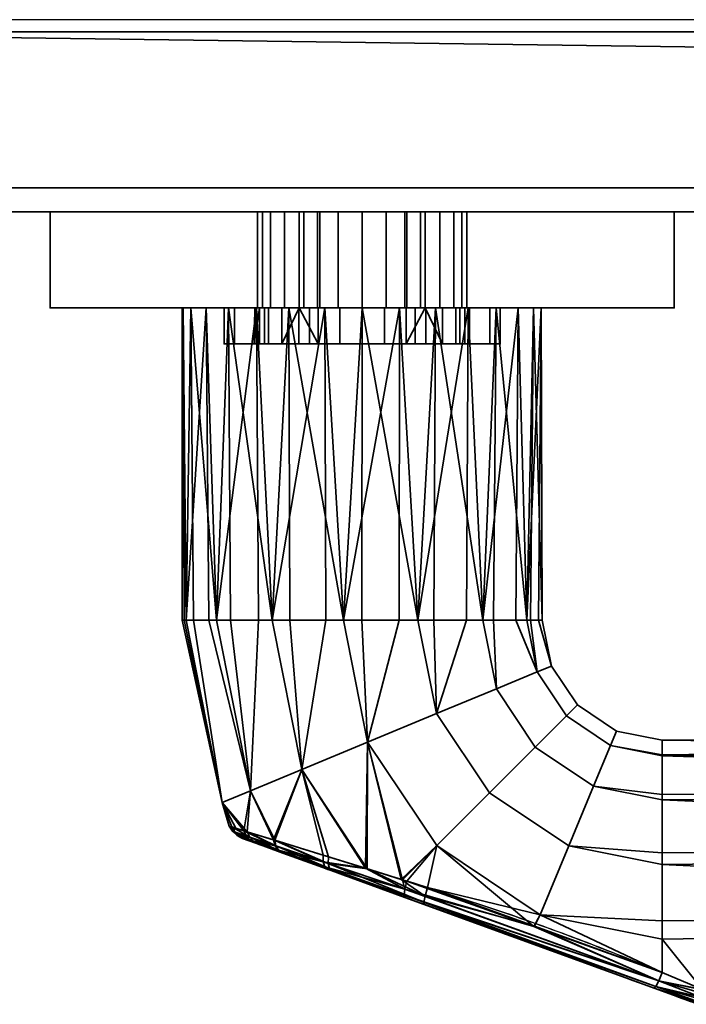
# Model space of a CAD drawing. Header units: millimetres. Extents: x -625 to 3725, y -115 to 86.
# Tile 296 of 656: x 1065 to 1121, y -115 to -33. Entities that reach past the tile are written whole.
import ezdxf

# ---------------------------------------------------------------- set-up
doc = ezdxf.new("R2010")
doc.units = ezdxf.units.MM
doc.layers.add('152', color=7, linetype='Continuous', true_color=0xffffff)

# ---------------------------------------------------------------- blocks, each defined once
blk = doc.blocks.new('UG_SURFACE_060')
at = {"layer": '152', "color": 32, "linetype": 'Continuous', "lineweight": 35}
for points in [[(1029, -34, 2017), (1971, -34, 2017), (1971, 0, 2017), (1029, 0, 2017)], [(1029, -34), (1029, -29), (1971, -29), (1971, -34)], [(1984, -49, 2030), (1984, -34, 2030), (1016, -34, 2030), (1016, -49, 2030)], [(1984, -47), (1016, -47), (1016, -34), (1029, -34)], [(1016, -34, 2030), (1984, -34, 2030), (1971, -34, 2017), (1029, -34, 2017)], [(1984, -47), (1029, -34), (1971, -34)], [(1016, -47), (1984, -47), (1984, -49, 2), (1016, -49, 2)], [(1016, -49, 2030), (1068, -49, 1186.5), (1094, -49, 1190)], [(1016, -49, 2030), (1016, -49, 2), (1068, -49, 951.5), (1068, -49, 1186.5)], [(1094, -49, 1190), (1120, -49, 1186.5), (1984, -49, 2030), (1016, -49, 2030)], [(1016, -49, 2), (1094, -49, 948), (1068, -49, 951.5)], [(1120, -49, 951.5), (1094, -49, 948), (1016, -49, 2), (1984, -49, 2)], [(1094, -49, 948), (1094, -57, 948), (1068, -57, 951.5), (1068, -49, 951.5)], [(1068, -49, 1186.5), (1068, -49, 951.5), (1068, -57, 951.5), (1068, -57, 1186.5)], [(1068, -49, 1186.5), (1068, -57, 1186.5), (1094, -57, 1190), (1094, -49, 1190)], [(1085.289, -49, 1011.173), (1085.289, -57, 1011.173), (1086.367, -57, 1007.721), (1086.367, -49, 1007.721)], [(1085.699, -49, 1014.767), (1085.699, -57, 1014.767), (1085.289, -57, 1011.173), (1085.289, -49, 1011.173)], [(1099.25, -49, 1005), (1085.289, -49, 1011.173), (1086.367, -49, 1007.721), (1088.75, -49, 1005)], [(1085.699, -49, 1014.767), (1085.289, -49, 1011.173), (1099.25, -49, 1005)], [(1087.527, -49, 1017.888), (1087.527, -57, 1017.888), (1085.699, -57, 1014.767), (1085.699, -49, 1014.767)], [(1099.25, -49, 1005), (1090.461, -49, 1020.002), (1087.527, -49, 1017.888), (1085.699, -49, 1014.767)], [(1086.367, -49, 1007.721), (1086.367, -57, 1007.721), (1088.75, -57, 1005), (1088.75, -49, 1005)], [(1090.461, -49, 1020.002), (1090.461, -57, 1020.002), (1087.527, -57, 1017.888), (1087.527, -49, 1017.888)], [(1088.75, -49, 992.5), (1088.75, -57, 992.5), (1089.15, -57, 990.491), (1089.15, -49, 990.491)], [(1088.75, -49, 1005), (1088.75, -57, 1005), (1088.75, -57, 1004.69)], [(1088.75, -57, 1004.69), (1088.75, -57, 992.5), (1088.75, -49, 992.5), (1088.75, -49, 1005)], [(1099.25, -49, 992.5), (1088.75, -49, 992.5), (1089.15, -49, 990.491), (1090.288, -49, 988.788)], [(1099.25, -49, 992.5), (1099.25, -49, 1005), (1088.75, -49, 1005), (1088.75, -49, 992.5)], [(1089.15, -49, 990.491), (1089.15, -57, 990.491), (1090.288, -57, 988.788), (1090.288, -49, 988.788)], [(1090.288, -49, 988.788), (1090.288, -57, 988.788), (1091.991, -57, 987.65), (1091.991, -49, 987.65)], [(1097.712, -49, 988.788), (1090.288, -49, 988.788), (1091.991, -49, 987.65), (1094, -49, 987.25)], [(1097.712, -49, 988.788), (1098.85, -49, 990.491), (1099.25, -49, 992.5), (1090.288, -49, 988.788)], [(1094, -49, 1020.75), (1094, -57, 1020.75), (1090.461, -57, 1020.002), (1090.461, -49, 1020.002)], [(1099.25, -49, 1005), (1097.539, -49, 1020.002), (1094, -49, 1020.75), (1090.461, -49, 1020.002)], [(1091.991, -49, 987.65), (1091.991, -57, 987.65), (1094, -57, 987.25), (1094, -49, 987.25)], [(1120, -49, 951.5), (1120, -57, 951.5), (1094, -57, 948), (1094, -49, 948)], [(1094, -49, 1190), (1094, -57, 1190), (1120, -57, 1186.5), (1120, -49, 1186.5)], [(1094, -49, 987.25), (1094, -57, 987.25), (1096.009, -57, 987.65), (1096.009, -49, 987.65)], [(1097.539, -49, 1020.002), (1097.539, -57, 1020.002), (1094, -57, 1020.75), (1094, -49, 1020.75)], [(1094, -49, 987.25), (1096.009, -49, 987.65), (1097.712, -49, 988.788)], [(1096.009, -49, 987.65), (1096.009, -57, 987.65), (1097.712, -57, 988.788), (1097.712, -49, 988.788)], [(1100.473, -49, 1017.888), (1100.473, -57, 1017.888), (1097.539, -57, 1020.002), (1097.539, -49, 1020.002)], [(1102.301, -49, 1014.767), (1100.473, -49, 1017.888), (1097.539, -49, 1020.002), (1099.25, -49, 1005)], [(1097.712, -49, 988.788), (1097.712, -57, 988.788), (1098.85, -57, 990.491), (1098.85, -49, 990.491)], [(1098.85, -49, 990.491), (1098.85, -57, 990.491), (1099.25, -57, 992.5), (1099.25, -49, 992.5)], [(1099.25, -49, 1005), (1099.25, -49, 992.5), (1099.25, -57, 992.5), (1099.25, -57, 1004.69)], [(1099.25, -57, 1004.69), (1099.25, -57, 1005), (1099.25, -49, 1005)], [(1099.25, -49, 1005), (1099.25, -57, 1005), (1101.632, -57, 1007.721), (1101.632, -49, 1007.721)], [(1099.25, -49, 1005), (1101.632, -49, 1007.721), (1102.711, -49, 1011.173), (1102.301, -49, 1014.767)], [(1102.301, -49, 1014.767), (1102.301, -57, 1014.767), (1100.473, -57, 1017.888), (1100.473, -49, 1017.888)], [(1101.632, -49, 1007.721), (1101.632, -57, 1007.721), (1102.711, -57, 1011.173), (1102.711, -49, 1011.173)], [(1102.711, -49, 1011.173), (1102.711, -57, 1011.173), (1102.301, -57, 1014.767), (1102.301, -49, 1014.767)], [(1120, -49, 951.5), (1120, -49, 1186.5), (1120, -57, 1186.5), (1120, -57, 951.5)], [(1120, -49, 1186.5), (1120, -49, 951.5), (1984, -49, 2), (1984, -49, 2030)], [(1068, -57, 951.5), (1082.5, -57, 993.5), (1082.5, -57, 1014.5)], [(1068, -57, 951.5), (1083.375, -57, 989.099), (1082.5, -57, 993.5)], [(1082.5, -57, 1014.5), (1083.375, -57, 1018.901), (1087.899, -57, 1090.297), (1068, -57, 951.5)], [(1068, -57, 951.5), (1079.734, -57, 1099.365), (1079, -57, 1104)], [(1068, -57, 951.5), (1085.868, -57, 985.368), (1083.375, -57, 989.099)], [(1079, -57, 1104), (1079.082, -57, 1105.568), (1068, -57, 1186.5), (1068, -57, 951.5)], [(1068, -57, 951.5), (1089.599, -57, 982.875), (1085.868, -57, 985.368)], [(1094, -57, 1190), (1068, -57, 1186.5), (1090.881, -57, 1118.672)], [(1068, -57, 1186.5), (1081.01, -57, 1111.5), (1085.183, -57, 1116.135)], [(1068, -57, 951.5), (1082.853, -57, 1093.963), (1079.734, -57, 1099.365)], [(1068, -57, 951.5), (1094, -57, 948), (1094, -57, 982), (1089.599, -57, 982.875)], [(1085.183, -57, 1116.135), (1090.881, -57, 1118.672), (1068, -57, 1186.5)], [(1068, -57, 951.5), (1087.899, -57, 1090.297), (1082.853, -57, 1093.963)], [(1079.082, -57, 1105.568), (1081.01, -57, 1111.5), (1068, -57, 1186.5)], [(1079, -57, 1104), (1079.734, -57, 1099.365), (1079.328, -83, 1100.881)], [(1079.082, -57, 1105.568), (1079, -57, 1104), (1079, -83, 1104)], [(1079, -83, 1104), (1079.164, -83, 1105.559), (1079.082, -57, 1105.568)], [(1079.328, -83, 1100.881), (1079, -83, 1104), (1079, -57, 1104)], [(1081.01, -57, 1111.5), (1079.082, -57, 1105.568), (1079.328, -83, 1107.119)], [(1079.082, -57, 1105.568), (1079.164, -83, 1105.559), (1079.328, -83, 1107.119)], [(1079.734, -57, 1099.365), (1079.959, -83, 1099.465), (1079.328, -83, 1100.881)], [(1079.328, -83, 1107.119), (1081.234, -83, 1111.4), (1081.01, -57, 1111.5)], [(1079.734, -57, 1099.365), (1082.853, -57, 1093.963), (1081.865, -83, 1095.183)], [(1081.865, -83, 1095.183), (1079.959, -83, 1099.465), (1079.734, -57, 1099.365)], [(1085.183, -57, 1116.135), (1081.01, -57, 1111.5), (1081.865, -83, 1112.817)], [(1081.01, -57, 1111.5), (1081.234, -83, 1111.4), (1081.865, -83, 1112.817)], [(1082.853, -57, 1093.963), (1083.017, -83, 1094.146), (1081.865, -83, 1095.183)], [(1081.865, -83, 1112.817), (1085.348, -83, 1115.953), (1085.183, -57, 1116.135)], [(1083.375, -57, 989.099), (1083.375, -60, 989.099), (1082.5, -60, 993.5), (1082.5, -57, 993.5)], [(1082.5, -57, 993.5), (1082.5, -60, 993.5), (1082.5, -60, 1014.5), (1082.5, -57, 1014.5)], [(1082.5, -57, 1014.5), (1082.5, -60, 1014.5), (1083.375, -60, 1018.901), (1083.375, -57, 1018.901)], [(1082.853, -57, 1093.963), (1087.899, -57, 1090.297), (1086.5, -83, 1091.01)], [(1086.5, -83, 1091.01), (1083.017, -83, 1094.146), (1082.853, -57, 1093.963)], [(1083.375, -57, 1018.901), (1085.868, -57, 1022.632), (1087.899, -57, 1090.297)], [(1085.868, -57, 985.368), (1085.868, -60, 985.368), (1083.375, -60, 989.099), (1083.375, -57, 989.099)], [(1083.375, -57, 1018.901), (1083.375, -60, 1018.901), (1085.868, -60, 1022.632), (1085.868, -57, 1022.632)], [(1085.441, -57, 1009.219), (1085.049, -57, 1012.941), (1085, -60, 1012)], [(1085.049, -57, 1012.941), (1085.049, -60, 1012.941), (1085, -60, 1012)], [(1085, -60, 1012), (1085.441, -60, 1009.219), (1085.441, -57, 1009.219)], [(1086.206, -57, 1016.5), (1086.206, -60, 1016.5), (1085.049, -60, 1012.941), (1085.049, -57, 1012.941)], [(1085.049, -57, 1012.941), (1085.289, -57, 1011.173), (1085.699, -57, 1014.767)], [(1085.699, -57, 1014.767), (1086.206, -57, 1016.5), (1085.049, -57, 1012.941)], [(1085.289, -57, 1011.173), (1085.049, -57, 1012.941), (1085.441, -57, 1009.219)], [(1090.881, -57, 1118.672), (1085.183, -57, 1116.135), (1086.5, -83, 1116.99)], [(1085.183, -57, 1116.135), (1085.348, -83, 1115.953), (1086.5, -83, 1116.99)], [(1085.441, -57, 1009.219), (1086.367, -57, 1007.721), (1085.289, -57, 1011.173)], [(1085.441, -57, 1009.219), (1085.441, -60, 1009.219), (1087.312, -60, 1005.978), (1087.312, -57, 1005.978)], [(1086.367, -57, 1007.721), (1085.441, -57, 1009.219), (1087.312, -57, 1005.978)], [(1086.206, -57, 1016.5), (1085.699, -57, 1014.767), (1087.527, -57, 1017.888)], [(1087.899, -57, 1090.297), (1085.868, -57, 1022.632), (1089.599, -57, 1025.125)], [(1089.599, -57, 982.875), (1089.599, -60, 982.875), (1085.868, -60, 985.368), (1085.868, -57, 985.368)], [(1085.868, -57, 1022.632), (1085.868, -60, 1022.632), (1089.599, -60, 1025.125), (1089.599, -57, 1025.125)], [(1088.71, -57, 1019.281), (1088.71, -60, 1019.281), (1086.206, -60, 1016.5), (1086.206, -57, 1016.5)], [(1087.527, -57, 1017.888), (1088.71, -57, 1019.281), (1086.206, -57, 1016.5)], [(1087.312, -57, 1005.978), (1088.75, -57, 1004.69), (1088.75, -57, 1005), (1086.367, -57, 1007.721)], [(1087.899, -57, 1090.297), (1087.975, -83, 1090.53), (1086.5, -83, 1091.01)], [(1086.5, -83, 1116.99), (1090.957, -83, 1118.439), (1090.881, -57, 1118.672)], [(1087.312, -60, 1005.978), (1090.339, -60, 1003.778), (1088.75, -57, 1004.69)], [(1088.75, -57, 1004.69), (1087.312, -57, 1005.978), (1087.312, -60, 1005.978)], [(1088.71, -57, 1019.281), (1087.527, -57, 1017.888), (1090.461, -57, 1020.002)], [(1087.899, -57, 1090.297), (1094, -57, 1089), (1092.432, -83, 1089.082)], [(1092.432, -83, 1089.082), (1087.975, -83, 1090.53), (1087.899, -57, 1090.297)], [(1089.599, -57, 1025.125), (1094, -57, 1026), (1094, -57, 1089), (1087.899, -57, 1090.297)], [(1092.129, -57, 1020.803), (1092.129, -60, 1020.803), (1088.71, -60, 1019.281), (1088.71, -57, 1019.281)], [(1090.461, -57, 1020.002), (1092.129, -57, 1020.803), (1088.71, -57, 1019.281)], [(1090.339, -60, 1003.778), (1090.339, -57, 1003.778), (1088.75, -57, 1004.69)], [(1088.75, -57, 992.5), (1094, -57, 987.25), (1091.991, -57, 987.65), (1090.288, -57, 988.788)], [(1090.288, -57, 988.788), (1089.15, -57, 990.491), (1088.75, -57, 992.5)], [(1088.75, -57, 992.5), (1088.75, -57, 1004.69), (1090.339, -57, 1003.778)], [(1088.75, -57, 992.5), (1090.339, -57, 1003.778), (1094, -57, 1003), (1094, -57, 987.25)], [(1094, -57, 982), (1094, -60, 982), (1089.599, -60, 982.875), (1089.599, -57, 982.875)], [(1089.599, -57, 1025.125), (1089.599, -60, 1025.125), (1094, -60, 1026), (1094, -57, 1026)], [(1090.339, -57, 1003.778), (1090.339, -60, 1003.778), (1094, -60, 1003), (1094, -57, 1003)], [(1092.129, -57, 1020.803), (1090.461, -57, 1020.002), (1094, -57, 1020.75)], [(1097.119, -57, 1118.672), (1090.881, -57, 1118.672), (1092.432, -83, 1118.918)], [(1090.881, -57, 1118.672), (1090.957, -83, 1118.439), (1092.432, -83, 1118.918)], [(1090.881, -57, 1118.672), (1097.119, -57, 1118.672), (1120, -57, 1186.5), (1094, -57, 1190)], [(1095.871, -57, 1020.803), (1095.871, -60, 1020.803), (1092.129, -60, 1020.803), (1092.129, -57, 1020.803)], [(1094, -57, 1020.75), (1095.871, -57, 1020.803), (1092.129, -57, 1020.803)], [(1094, -57, 1089), (1093.974, -83, 1089.244), (1092.432, -83, 1089.082)], [(1092.432, -83, 1118.918), (1097.093, -83, 1118.428), (1097.119, -57, 1118.672)], [(1098.635, -83, 1089.734), (1093.974, -83, 1089.244), (1094, -57, 1089)], [(1094, -57, 1089), (1100.101, -57, 1090.297), (1098.635, -83, 1089.734)], [(1100.101, -57, 1090.297), (1094, -57, 1089), (1094, -57, 1026), (1098.401, -57, 1025.125)], [(1098.401, -57, 982.875), (1094, -57, 982), (1094, -57, 948), (1120, -57, 951.5)], [(1098.401, -57, 982.875), (1098.401, -60, 982.875), (1094, -60, 982), (1094, -57, 982)], [(1094, -57, 1026), (1094, -60, 1026), (1098.401, -60, 1025.125), (1098.401, -57, 1025.125)], [(1094, -57, 1003), (1094, -60, 1003), (1097.661, -60, 1003.778), (1097.661, -57, 1003.778)], [(1094, -57, 987.25), (1094, -57, 1003), (1097.661, -57, 1003.778), (1099.25, -57, 992.5)], [(1097.712, -57, 988.788), (1096.009, -57, 987.65), (1094, -57, 987.25), (1099.25, -57, 992.5)], [(1095.871, -57, 1020.803), (1094, -57, 1020.75), (1097.539, -57, 1020.002)], [(1099.29, -57, 1019.281), (1099.29, -60, 1019.281), (1095.871, -60, 1020.803), (1095.871, -57, 1020.803)], [(1099.29, -57, 1019.281), (1095.871, -57, 1020.803), (1097.539, -57, 1020.002)], [(1097.119, -57, 1118.672), (1097.093, -83, 1118.428), (1098.635, -83, 1118.266)], [(1102.817, -57, 1116.135), (1097.119, -57, 1118.672), (1098.635, -83, 1118.266)], [(1120, -57, 1186.5), (1097.119, -57, 1118.672), (1102.817, -57, 1116.135)], [(1097.539, -57, 1020.002), (1100.473, -57, 1017.888), (1099.29, -57, 1019.281)], [(1099.25, -57, 1004.69), (1097.661, -60, 1003.778), (1100.688, -60, 1005.978)], [(1099.25, -57, 1004.69), (1097.661, -57, 1003.778), (1097.661, -60, 1003.778)], [(1097.661, -57, 1003.778), (1099.25, -57, 1004.69), (1099.25, -57, 992.5)], [(1099.25, -57, 992.5), (1098.85, -57, 990.491), (1097.712, -57, 988.788)], [(1120, -57, 951.5), (1102.132, -57, 985.368), (1098.401, -57, 982.875)], [(1098.401, -57, 1025.125), (1102.132, -57, 1022.632), (1100.101, -57, 1090.297)], [(1102.132, -57, 985.368), (1102.132, -60, 985.368), (1098.401, -60, 982.875), (1098.401, -57, 982.875)], [(1098.401, -57, 1025.125), (1098.401, -60, 1025.125), (1102.132, -60, 1022.632), (1102.132, -57, 1022.632)], [(1100.101, -57, 1090.297), (1099.978, -83, 1090.51), (1098.635, -83, 1089.734)], [(1098.635, -83, 1118.266), (1102.694, -83, 1115.923), (1102.817, -57, 1116.135)], [(1100.688, -60, 1005.978), (1100.688, -57, 1005.978), (1099.25, -57, 1004.69)], [(1101.632, -57, 1007.721), (1099.25, -57, 1005), (1099.25, -57, 1004.69), (1100.688, -57, 1005.978)], [(1101.794, -57, 1016.5), (1101.794, -60, 1016.5), (1099.29, -60, 1019.281), (1099.29, -57, 1019.281)], [(1101.794, -57, 1016.5), (1099.29, -57, 1019.281), (1100.473, -57, 1017.888)], [(1104.037, -83, 1092.853), (1099.978, -83, 1090.51), (1100.101, -57, 1090.297)], [(1100.101, -57, 1090.297), (1105.147, -57, 1093.963), (1104.037, -83, 1092.853)], [(1120, -57, 951.5), (1100.101, -57, 1090.297), (1104.625, -57, 1018.901), (1105.5, -57, 1014.5)], [(1100.101, -57, 1090.297), (1102.132, -57, 1022.632), (1104.625, -57, 1018.901)], [(1120, -57, 951.5), (1105.147, -57, 1093.963), (1100.101, -57, 1090.297)], [(1100.473, -57, 1017.888), (1102.301, -57, 1014.767), (1101.794, -57, 1016.5)], [(1100.688, -57, 1005.978), (1100.688, -60, 1005.978), (1102.56, -60, 1009.219), (1102.56, -57, 1009.219)], [(1100.688, -57, 1005.978), (1102.56, -57, 1009.219), (1101.632, -57, 1007.721)], [(1102.711, -57, 1011.173), (1101.632, -57, 1007.721), (1102.56, -57, 1009.219)], [(1102.951, -57, 1012.941), (1102.951, -60, 1012.941), (1101.794, -60, 1016.5), (1101.794, -57, 1016.5)], [(1102.951, -57, 1012.941), (1101.794, -57, 1016.5), (1102.301, -57, 1014.767)], [(1104.625, -57, 989.099), (1102.132, -57, 985.368), (1120, -57, 951.5)], [(1104.625, -57, 989.099), (1104.625, -60, 989.099), (1102.132, -60, 985.368), (1102.132, -57, 985.368)], [(1102.132, -57, 1022.632), (1102.132, -60, 1022.632), (1104.625, -60, 1018.901), (1104.625, -57, 1018.901)], [(1102.301, -57, 1014.767), (1102.711, -57, 1011.173), (1102.951, -57, 1012.941)], [(1102.56, -57, 1009.219), (1102.56, -60, 1009.219), (1102.951, -60, 1012.941), (1102.951, -57, 1012.941)], [(1102.56, -57, 1009.219), (1102.951, -57, 1012.941), (1102.711, -57, 1011.173)], [(1102.817, -57, 1116.135), (1102.694, -83, 1115.923), (1104.037, -83, 1115.147)], [(1106.99, -57, 1111.5), (1102.817, -57, 1116.135), (1104.037, -83, 1115.147)], [(1102.817, -57, 1116.135), (1106.99, -57, 1111.5), (1120, -57, 1186.5)], [(1105.147, -57, 1093.963), (1104.949, -83, 1094.107), (1104.037, -83, 1092.853)], [(1104.037, -83, 1115.147), (1106.792, -83, 1111.356), (1106.99, -57, 1111.5)], [(1105.5, -57, 993.5), (1104.625, -57, 989.099), (1120, -57, 951.5)], [(1105.5, -57, 993.5), (1105.5, -60, 993.5), (1104.625, -60, 989.099), (1104.625, -57, 989.099)], [(1104.625, -57, 1018.901), (1104.625, -60, 1018.901), (1105.5, -60, 1014.5), (1105.5, -57, 1014.5)], [(1107.703, -83, 1097.899), (1104.949, -83, 1094.107), (1105.147, -57, 1093.963)], [(1105.147, -57, 1093.963), (1108.266, -57, 1099.365), (1107.703, -83, 1097.899)], [(1108.266, -57, 1099.365), (1105.147, -57, 1093.963), (1120, -57, 951.5)], [(1105.5, -57, 1014.5), (1105.5, -57, 993.5), (1120, -57, 951.5)], [(1105.5, -57, 1014.5), (1105.5, -60, 1014.5), (1105.5, -60, 993.5), (1105.5, -57, 993.5)], [(1106.99, -57, 1111.5), (1106.792, -83, 1111.356), (1107.703, -83, 1110.101)], [(1108.918, -57, 1105.568), (1106.99, -57, 1111.5), (1107.703, -83, 1110.101)], [(1120, -57, 1186.5), (1106.99, -57, 1111.5), (1108.918, -57, 1105.568)], [(1108.266, -57, 1099.365), (1108.026, -83, 1099.416), (1107.703, -83, 1097.899)], [(1107.703, -83, 1110.101), (1108.678, -83, 1105.517), (1108.918, -57, 1105.568)], [(1109, -83, 1104), (1108.026, -83, 1099.416), (1108.266, -57, 1099.365)], [(1108.266, -57, 1099.365), (1108.918, -57, 1105.568), (1109, -83, 1104)], [(1108.918, -57, 1105.568), (1108.266, -57, 1099.365), (1120, -57, 951.5), (1120, -57, 1186.5)], [(1108.918, -57, 1105.568), (1108.678, -83, 1105.517), (1109, -83, 1104)], [(1082.5, -60, 1014.5), (1082.5, -60, 993.5), (1085.441, -60, 1009.219), (1085, -60, 1012)], [(1085, -60, 1012), (1085.049, -60, 1012.941), (1082.5, -60, 1014.5)], [(1082.5, -60, 993.5), (1087.312, -60, 1005.978), (1085.441, -60, 1009.219)], [(1085.049, -60, 1012.941), (1086.206, -60, 1016.5), (1083.375, -60, 1018.901), (1082.5, -60, 1014.5)], [(1090.339, -60, 1003.778), (1087.312, -60, 1005.978), (1082.5, -60, 993.5), (1083.375, -60, 989.099)], [(1085.868, -60, 1022.632), (1083.375, -60, 1018.901), (1086.206, -60, 1016.5), (1088.71, -60, 1019.281)], [(1094, -60, 1003), (1090.339, -60, 1003.778), (1083.375, -60, 989.099), (1085.868, -60, 985.368)], [(1089.599, -60, 1025.125), (1085.868, -60, 1022.632), (1088.71, -60, 1019.281), (1092.129, -60, 1020.803)], [(1085.868, -60, 985.368), (1089.599, -60, 982.875), (1094, -60, 982), (1094, -60, 1003)], [(1094, -60, 1026), (1089.599, -60, 1025.125), (1092.129, -60, 1020.803)], [(1092.129, -60, 1020.803), (1095.871, -60, 1020.803), (1098.401, -60, 1025.125), (1094, -60, 1026)], [(1094, -60, 1003), (1098.401, -60, 982.875), (1102.132, -60, 985.368)], [(1094, -60, 1003), (1094, -60, 982), (1098.401, -60, 982.875)], [(1102.132, -60, 985.368), (1104.625, -60, 989.099), (1097.661, -60, 1003.778), (1094, -60, 1003)], [(1095.871, -60, 1020.803), (1099.29, -60, 1019.281), (1102.132, -60, 1022.632), (1098.401, -60, 1025.125)], [(1100.688, -60, 1005.978), (1097.661, -60, 1003.778), (1104.625, -60, 989.099), (1105.5, -60, 993.5)], [(1099.29, -60, 1019.281), (1101.794, -60, 1016.5), (1104.625, -60, 1018.901), (1102.132, -60, 1022.632)], [(1102.56, -60, 1009.219), (1100.688, -60, 1005.978), (1105.5, -60, 993.5)], [(1105.5, -60, 1014.5), (1104.625, -60, 1018.901), (1101.794, -60, 1016.5), (1102.951, -60, 1012.941)], [(1105.5, -60, 993.5), (1105.5, -60, 1014.5), (1102.951, -60, 1012.941), (1102.56, -60, 1009.219)], [(1082.348, -98.182, 1100.881), (1082.348, -98.182, 1107.119), (1079, -83, 1104)], [(1082.348, -98.182, 1107.119), (1079.164, -83, 1105.559), (1079, -83, 1104)], [(1079, -83, 1104), (1079.328, -83, 1100.881), (1082.348, -98.182, 1100.881)], [(1082.348, -98.182, 1107.119), (1079.328, -83, 1107.119), (1079.164, -83, 1105.559)], [(1082.348, -98.182, 1100.881), (1079.328, -83, 1100.881), (1079.959, -83, 1099.465)], [(1081.234, -83, 1111.4), (1079.328, -83, 1107.119), (1082.348, -98.182, 1107.119), (1084.692, -97.211, 1112.817)], [(1079.959, -83, 1099.465), (1081.865, -83, 1095.183), (1084.692, -97.211, 1095.183), (1082.348, -98.182, 1100.881)], [(1084.692, -97.211, 1112.817), (1081.865, -83, 1112.817), (1081.234, -83, 1111.4)], [(1084.692, -97.211, 1095.183), (1081.865, -83, 1095.183), (1083.017, -83, 1094.146)], [(1085.348, -83, 1115.953), (1081.865, -83, 1112.817), (1084.692, -97.211, 1112.817)], [(1083.017, -83, 1094.146), (1086.5, -83, 1091.01), (1088.974, -95.437, 1091.01), (1084.692, -97.211, 1095.183)], [(1084.692, -97.211, 1112.817), (1088.974, -95.437, 1116.99), (1086.5, -83, 1116.99), (1085.348, -83, 1115.953)], [(1088.974, -95.437, 1091.01), (1086.5, -83, 1091.01), (1087.975, -83, 1090.53)], [(1090.957, -83, 1118.439), (1086.5, -83, 1116.99), (1088.974, -95.437, 1116.99)], [(1087.975, -83, 1090.53), (1092.432, -83, 1089.082), (1094.454, -93.167, 1089.082), (1088.974, -95.437, 1091.01)], [(1088.974, -95.437, 1116.99), (1094.454, -93.167, 1118.918), (1092.432, -83, 1118.918), (1090.957, -83, 1118.439)], [(1094.454, -93.167, 1089.082), (1092.432, -83, 1089.082), (1093.974, -83, 1089.244)], [(1097.093, -83, 1118.428), (1092.432, -83, 1118.918), (1094.454, -93.167, 1118.918)], [(1093.974, -83, 1089.244), (1098.635, -83, 1089.734), (1100.185, -90.793, 1089.734), (1094.454, -93.167, 1089.082)], [(1094.454, -93.167, 1118.918), (1100.185, -90.793, 1118.266), (1098.635, -83, 1118.266), (1097.093, -83, 1118.428)], [(1100.185, -90.793, 1089.734), (1098.635, -83, 1089.734), (1099.978, -83, 1090.51)], [(1102.694, -83, 1115.923), (1098.635, -83, 1118.266), (1100.185, -90.793, 1118.266)], [(1099.978, -83, 1090.51), (1104.037, -83, 1092.853), (1105.176, -88.726, 1092.853), (1100.185, -90.793, 1089.734)], [(1100.185, -90.793, 1118.266), (1105.176, -88.726, 1115.147), (1104.037, -83, 1115.147), (1102.694, -83, 1115.923)], [(1105.176, -88.726, 1092.853), (1104.037, -83, 1092.853), (1104.949, -83, 1094.107)], [(1106.792, -83, 1111.356), (1104.037, -83, 1115.147), (1105.176, -88.726, 1115.147), (1108.563, -87.323, 1110.101)], [(1104.949, -83, 1094.107), (1107.703, -83, 1097.899), (1108.563, -87.323, 1097.899), (1105.176, -88.726, 1092.853)], [(1108.563, -87.323, 1110.101), (1107.703, -83, 1110.101), (1106.792, -83, 1111.356)], [(1108.563, -87.323, 1097.899), (1107.703, -83, 1097.899), (1108.026, -83, 1099.416)], [(1108.678, -83, 1105.517), (1107.703, -83, 1110.101), (1108.563, -87.323, 1110.101), (1109.761, -86.827, 1104)], [(1108.026, -83, 1099.416), (1109, -83, 1104), (1109.761, -86.827, 1104), (1108.563, -87.323, 1097.899)], [(1109.761, -86.827, 1104), (1109, -83, 1104), (1108.678, -83, 1105.517)], [(1109.761, -86.827, 1104), (1111.929, -90.071, 1104), (1111.012, -90.988, 1097.899), (1108.563, -87.323, 1097.899)], [(1108.563, -87.323, 1110.101), (1111.012, -90.988, 1110.101), (1111.929, -90.071, 1104), (1109.761, -86.827, 1104)], [(1108.563, -87.323, 1097.899), (1111.012, -90.988, 1097.899), (1108.42, -93.58, 1092.853), (1105.176, -88.726, 1092.853)], [(1105.176, -88.726, 1115.147), (1108.42, -93.58, 1115.147), (1111.012, -90.988, 1110.101), (1108.563, -87.323, 1110.101)], [(1105.176, -88.726, 1092.853), (1108.42, -93.58, 1092.853), (1104.6, -97.4, 1089.734), (1100.185, -90.793, 1089.734)], [(1100.185, -90.793, 1118.266), (1104.6, -97.4, 1118.266), (1108.42, -93.58, 1115.147), (1105.176, -88.726, 1115.147)], [(1111.929, -90.071, 1104), (1115.173, -92.239, 1104), (1114.677, -93.437, 1097.899), (1111.012, -90.988, 1097.899)], [(1111.012, -90.988, 1110.101), (1114.677, -93.437, 1110.101), (1115.173, -92.239, 1104), (1111.929, -90.071, 1104)], [(1100.185, -90.793, 1089.734), (1104.6, -97.4, 1089.734), (1100.214, -101.786, 1089.082), (1094.454, -93.167, 1089.082)], [(1094.454, -93.167, 1118.918), (1100.214, -101.786, 1118.918), (1104.6, -97.4, 1118.266), (1100.185, -90.793, 1118.266)], [(1111.012, -90.988, 1097.899), (1114.677, -93.437, 1097.899), (1113.274, -96.824, 1092.853), (1108.42, -93.58, 1092.853)], [(1108.42, -93.58, 1115.147), (1113.274, -96.824, 1115.147), (1114.677, -93.437, 1110.101), (1111.012, -90.988, 1110.101)], [(1114.677, -93.437, 1097.899), (1115.173, -92.239, 1104), (1119, -93, 1104), (1119, -94.218, 1098.27)], [(1119, -94.218, 1109.73), (1119, -93, 1104), (1115.173, -92.239, 1104), (1114.677, -93.437, 1110.101)], [(1094.454, -93.167, 1118.918), (1088.974, -95.437, 1116.99), (1094.408, -103.716, 1116.839)], [(1094.274, -103.671, 1091.138), (1088.974, -95.437, 1091.01), (1094.454, -93.167, 1089.082)], [(1097.349, -104.62, 1090.135), (1094.274, -103.671, 1091.138), (1094.454, -93.167, 1089.082)], [(1094.454, -93.167, 1118.918), (1094.408, -103.716, 1116.839), (1097.239, -104.593, 1117.64)], [(1094.454, -93.167, 1089.082), (1100.214, -101.786, 1089.082), (1097.349, -104.62, 1090.135)], [(1097.239, -104.593, 1117.64), (1100.214, -101.786, 1118.918), (1094.454, -93.167, 1118.918)], [(1113.274, -96.824, 1092.853), (1114.677, -93.437, 1097.899), (1119, -94.297, 1097.899), (1119, -97.516, 1093.467)], [(1119, -97.516, 1114.532), (1119, -94.297, 1110.101), (1114.677, -93.437, 1110.101), (1113.274, -96.824, 1115.147)], [(1114.677, -93.437, 1110.101), (1119, -94.297, 1110.101), (1119, -94.218, 1109.73)], [(1119, -94.218, 1098.27), (1119, -94.297, 1097.899), (1114.677, -93.437, 1097.899)], [(1217, -94.144, 1098.254), (1119, -94.218, 1098.27), (1119, -93, 1104)], [(1217, -93, 1104), (1119, -93, 1104), (1119, -94.218, 1109.73)], [(1119, -94.218, 1109.73), (1217, -94.144, 1109.746), (1217, -93, 1104)], [(1119, -93, 1104), (1217, -93, 1104), (1217, -94.144, 1098.254)], [(1108.42, -93.58, 1092.853), (1113.274, -96.824, 1092.853), (1111.207, -101.815, 1089.734), (1104.6, -97.4, 1089.734)], [(1104.6, -97.4, 1118.266), (1111.207, -101.815, 1118.266), (1113.274, -96.824, 1115.147), (1108.42, -93.58, 1115.147)], [(1119, -94.297, 1097.899), (1217, -94.144, 1098.254), (1217, -97.402, 1093.385)], [(1217, -94.144, 1109.746), (1119, -94.218, 1109.73), (1119, -94.297, 1110.101)], [(1119, -94.297, 1110.101), (1217, -97.402, 1114.615), (1217, -94.144, 1109.746)], [(1119, -94.297, 1097.899), (1119, -94.218, 1098.27), (1217, -94.144, 1098.254)], [(1217, -97.402, 1093.385), (1119, -97.516, 1093.467), (1119, -94.297, 1097.899)], [(1119, -94.297, 1110.101), (1119, -97.516, 1114.532), (1217, -97.402, 1114.615)], [(1088.974, -95.437, 1116.99), (1084.692, -97.211, 1112.817), (1086.717, -101.34, 1112.813)], [(1086.613, -101.308, 1095.278), (1084.692, -97.211, 1095.183), (1088.974, -95.437, 1091.01)], [(1088.974, -95.437, 1091.01), (1090.759, -102.586, 1092.285), (1086.613, -101.308, 1095.278)], [(1086.717, -101.34, 1112.813), (1091.18, -102.716, 1115.926), (1088.974, -95.437, 1116.99)], [(1088.974, -95.437, 1091.01), (1094.274, -103.671, 1091.138), (1090.759, -102.586, 1092.285)], [(1091.18, -102.716, 1115.926), (1094.408, -103.716, 1116.839), (1088.974, -95.437, 1116.99)], [(1082.348, -98.182, 1100.881), (1084.692, -97.211, 1095.183), (1084.142, -100.541, 1098.674)], [(1084.424, -100.629, 1109.854), (1084.692, -97.211, 1112.817), (1082.348, -98.182, 1107.119)], [(1084.692, -97.211, 1095.183), (1086.613, -101.308, 1095.278), (1084.142, -100.541, 1098.674)], [(1084.424, -100.629, 1109.854), (1086.675, -101.327, 1112.784), (1084.692, -97.211, 1112.817)], [(1086.675, -101.327, 1112.784), (1086.717, -101.34, 1112.813), (1084.692, -97.211, 1112.817)], [(1104.6, -97.4, 1089.734), (1111.207, -101.815, 1089.734), (1108.833, -107.546, 1089.082), (1100.214, -101.786, 1089.082)], [(1100.214, -101.786, 1118.918), (1108.833, -107.546, 1118.918), (1111.207, -101.815, 1118.266), (1104.6, -97.4, 1118.266)], [(1111.207, -101.815, 1089.734), (1113.274, -96.824, 1092.853), (1119, -97.963, 1092.853), (1119, -102.376, 1090.305)], [(1119, -102.376, 1117.695), (1119, -97.963, 1115.147), (1113.274, -96.824, 1115.147), (1111.207, -101.815, 1118.266)], [(1113.274, -96.824, 1115.147), (1119, -97.963, 1115.147), (1119, -97.516, 1114.532)], [(1119, -97.516, 1093.467), (1119, -97.963, 1092.853), (1113.274, -96.824, 1092.853)], [(1119, -97.963, 1092.853), (1217, -97.402, 1093.385), (1217, -102.277, 1090.135)], [(1217, -102.277, 1117.865), (1217, -97.402, 1114.615), (1119, -97.963, 1115.147)], [(1217, -97.402, 1114.615), (1119, -97.516, 1114.532), (1119, -97.963, 1115.147)], [(1119, -97.963, 1092.853), (1119, -97.516, 1093.467), (1217, -97.402, 1093.385)], [(1082.348, -98.182, 1107.119), (1082.348, -98.182, 1100.881), (1082.916, -100.158, 1102.843)], [(1082.348, -98.182, 1100.881), (1083.484, -100.335, 1100.914), (1082.916, -100.158, 1102.843)], [(1082.348, -98.182, 1107.119), (1083.15, -100.231, 1106.582), (1084.424, -100.629, 1109.854)], [(1082.916, -100.158, 1102.843), (1083.15, -100.231, 1106.582), (1082.348, -98.182, 1107.119)], [(1084.142, -100.541, 1098.674), (1083.484, -100.335, 1100.914), (1082.348, -98.182, 1100.881)], [(1217, -102.277, 1090.135), (1119, -102.376, 1090.305), (1119, -97.963, 1092.853)], [(1119, -97.963, 1115.147), (1119, -102.376, 1117.695), (1217, -102.277, 1117.865)], [(1083.195, -100.594, 1102.889), (1082.916, -100.158, 1102.843), (1083.484, -100.335, 1100.914)], [(1082.916, -100.158, 1102.843), (1083.195, -100.594, 1102.889), (1083.419, -100.67, 1106.481)], [(1083.419, -100.67, 1106.481), (1083.15, -100.231, 1106.582), (1082.916, -100.158, 1102.843)], [(1083.15, -100.231, 1106.582), (1083.419, -100.67, 1106.481), (1084.643, -101.084, 1109.63)], [(1084.643, -101.084, 1109.63), (1084.424, -100.629, 1109.854), (1083.15, -100.231, 1106.582)], [(1084.372, -100.992, 1098.879), (1083.195, -100.594, 1102.889), (1083.484, -100.335, 1100.914)], [(1083.195, -100.594, 1102.889), (1083.575, -100.943, 1102.941), (1083.791, -101.02, 1106.364)], [(1083.791, -101.02, 1106.364), (1083.419, -100.67, 1106.481), (1083.195, -100.594, 1102.889)], [(1083.575, -100.943, 1102.941), (1083.195, -100.594, 1102.889), (1084.372, -100.992, 1098.879)], [(1083.419, -100.67, 1106.481), (1083.791, -101.02, 1106.364), (1084.97, -101.441, 1109.363)], [(1084.97, -101.441, 1109.363), (1084.643, -101.084, 1109.63), (1083.419, -100.67, 1106.481)], [(1083.484, -100.335, 1100.914), (1084.142, -100.541, 1098.674), (1084.372, -100.992, 1098.879)], [(1084.142, -100.541, 1098.674), (1086.613, -101.308, 1095.278), (1086.75, -101.795, 1095.602)], [(1086.75, -101.795, 1095.602), (1084.372, -100.992, 1098.879), (1084.142, -100.541, 1098.674)], [(1084.424, -100.629, 1109.854), (1084.643, -101.084, 1109.63), (1086.809, -101.815, 1112.458)], [(1086.809, -101.815, 1112.458), (1086.675, -101.327, 1112.784), (1084.424, -100.629, 1109.854)], [(1084.372, -100.992, 1098.879), (1084.709, -101.348, 1099.121), (1083.575, -100.943, 1102.941)], [(1083.791, -101.02, 1106.364), (1083.575, -100.943, 1102.941), (1084.033, -101.181, 1102.998)], [(1084.033, -101.181, 1102.998), (1083.575, -100.943, 1102.941), (1084.709, -101.348, 1099.121)], [(1084.97, -101.441, 1109.363), (1083.791, -101.02, 1106.364), (1084.242, -101.257, 1106.238)], [(1084.033, -101.181, 1102.998), (1084.242, -101.257, 1106.238), (1083.791, -101.02, 1106.364)], [(1084.709, -101.348, 1099.121), (1085.128, -101.58, 1099.384), (1084.033, -101.181, 1102.998)], [(1084.242, -101.257, 1106.238), (1084.033, -101.181, 1102.998), (1085.128, -101.58, 1099.384), (1087.346, -102.387, 1096.441)], [(1084.242, -101.257, 1106.238), (1085.381, -101.672, 1109.074), (1084.97, -101.441, 1109.363)], [(1087.346, -102.387, 1096.441), (1085.381, -101.672, 1109.074), (1084.242, -101.257, 1106.238)], [(1084.709, -101.348, 1099.121), (1084.372, -100.992, 1098.879), (1086.75, -101.795, 1095.602)], [(1084.643, -101.084, 1109.63), (1084.97, -101.441, 1109.363), (1087.059, -102.186, 1112.056)], [(1087.059, -102.186, 1112.056), (1086.809, -101.815, 1112.458), (1084.643, -101.084, 1109.63)], [(1086.75, -101.795, 1095.602), (1087.001, -102.166, 1096.001), (1084.709, -101.348, 1099.121)], [(1085.128, -101.58, 1099.384), (1084.709, -101.348, 1099.121), (1087.001, -102.166, 1096.001)], [(1087.059, -102.186, 1112.056), (1084.97, -101.441, 1109.363), (1085.381, -101.672, 1109.074)], [(1087.001, -102.166, 1096.001), (1087.346, -102.387, 1096.441), (1085.128, -101.58, 1099.384)], [(1085.381, -101.672, 1109.074), (1087.402, -102.407, 1111.613), (1087.059, -102.186, 1112.056)], [(1087.402, -102.407, 1111.613), (1085.381, -101.672, 1109.074), (1091.101, -103.754, 1093.847)], [(1087.346, -102.387, 1096.441), (1091.101, -103.754, 1093.847), (1085.381, -101.672, 1109.074)], [(1086.613, -101.308, 1095.278), (1090.759, -102.586, 1092.285), (1090.756, -103.141, 1092.691)], [(1090.756, -103.141, 1092.691), (1086.75, -101.795, 1095.602), (1086.613, -101.308, 1095.278)], [(1086.717, -101.34, 1112.813), (1086.675, -101.327, 1112.784), (1086.809, -101.815, 1112.458)], [(1086.717, -101.34, 1112.813), (1086.809, -101.815, 1112.458), (1091.164, -103.278, 1115.516)], [(1091.164, -103.278, 1115.516), (1091.18, -102.716, 1115.926), (1086.717, -101.34, 1112.813)], [(1087.001, -102.166, 1096.001), (1086.75, -101.795, 1095.602), (1090.756, -103.141, 1092.691)], [(1086.809, -101.815, 1112.458), (1087.059, -102.186, 1112.056), (1091.271, -103.687, 1114.964)], [(1091.271, -103.687, 1114.964), (1091.164, -103.278, 1115.516), (1086.809, -101.815, 1112.458)], [(1090.756, -103.141, 1092.691), (1090.875, -103.546, 1093.233), (1087.001, -102.166, 1096.001)], [(1087.346, -102.387, 1096.441), (1087.001, -102.166, 1096.001), (1090.875, -103.546, 1093.233)], [(1091.271, -103.687, 1114.964), (1087.059, -102.186, 1112.056), (1087.402, -102.407, 1111.613)], [(1090.875, -103.546, 1093.233), (1091.101, -103.754, 1093.847), (1087.346, -102.387, 1096.441)], [(1087.402, -102.407, 1111.613), (1091.485, -103.894, 1114.336), (1091.271, -103.687, 1114.964)], [(1091.101, -103.754, 1093.847), (1099.166, -106.689, 1116.361), (1091.485, -103.894, 1114.336), (1087.402, -102.407, 1111.613)], [(1100.214, -101.786, 1118.918), (1097.239, -104.593, 1117.64), (1099.441, -105.275, 1118.263)], [(1097.728, -104.737, 1090.011), (1097.349, -104.62, 1090.135), (1100.214, -101.786, 1089.082)], [(1108.309, -108.529, 1089.831), (1097.728, -104.737, 1090.011), (1100.214, -101.786, 1089.082)], [(1108.833, -107.546, 1118.918), (1100.214, -101.786, 1118.918), (1099.441, -105.275, 1118.263)], [(1100.214, -101.786, 1089.082), (1108.833, -107.546, 1089.082), (1108.309, -108.529, 1089.831)], [(1108.833, -107.546, 1089.082), (1111.207, -101.815, 1089.734), (1119, -103.365, 1089.734), (1119, -108.051, 1089.242)], [(1119, -108.051, 1118.758), (1119, -103.365, 1118.266), (1111.207, -101.815, 1118.266), (1108.833, -107.546, 1118.918)], [(1111.207, -101.815, 1118.266), (1119, -103.365, 1118.266), (1119, -102.376, 1117.695)], [(1119, -102.376, 1090.305), (1119, -103.365, 1089.734), (1111.207, -101.815, 1089.734)], [(1119, -103.365, 1089.734), (1217, -102.277, 1090.135), (1217, -108.025, 1089)], [(1217, -108.025, 1119), (1217, -102.277, 1117.865), (1119, -103.365, 1118.266)], [(1217, -102.277, 1117.865), (1119, -102.376, 1117.695), (1119, -103.365, 1118.266)], [(1119, -103.365, 1089.734), (1119, -102.376, 1090.305), (1217, -102.277, 1090.135)], [(1090.756, -103.141, 1092.691), (1090.759, -102.586, 1092.285), (1094.274, -103.671, 1091.138)], [(1094.274, -103.671, 1091.138), (1097.551, -105.419, 1090.427), (1090.756, -103.141, 1092.691)], [(1090.875, -103.546, 1093.233), (1090.756, -103.141, 1092.691), (1097.551, -105.419, 1090.427)], [(1094.408, -103.716, 1116.839), (1091.18, -102.716, 1115.926), (1091.164, -103.278, 1115.516)], [(1091.164, -103.278, 1115.516), (1091.271, -103.687, 1114.964), (1099.136, -106.488, 1117.182)], [(1094.408, -103.716, 1116.839), (1091.164, -103.278, 1115.516), (1099.233, -105.986, 1117.857)], [(1099.136, -106.488, 1117.182), (1099.233, -105.986, 1117.857), (1091.164, -103.278, 1115.516)], [(1097.551, -105.419, 1090.427), (1097.487, -105.9, 1091.085), (1090.875, -103.546, 1093.233)], [(1091.101, -103.754, 1093.847), (1090.875, -103.546, 1093.233), (1097.487, -105.9, 1091.085)], [(1097.487, -105.9, 1091.085), (1097.549, -106.1, 1091.876), (1091.101, -103.754, 1093.847)], [(1091.101, -103.754, 1093.847), (1097.549, -106.1, 1091.876), (1099.166, -106.689, 1116.361)], [(1099.136, -106.488, 1117.182), (1091.271, -103.687, 1114.964), (1091.485, -103.894, 1114.336)], [(1091.485, -103.894, 1114.336), (1099.166, -106.689, 1116.361), (1099.136, -106.488, 1117.182)], [(1094.274, -103.671, 1091.138), (1097.349, -104.62, 1090.135), (1097.551, -105.419, 1090.427)], [(1099.233, -105.986, 1117.857), (1097.239, -104.593, 1117.64), (1094.408, -103.716, 1116.839)], [(1217, -108.025, 1089), (1119, -108.051, 1089.242), (1119, -103.365, 1089.734)], [(1119, -103.365, 1118.266), (1119, -108.051, 1118.758), (1217, -108.025, 1119)], [(1099.233, -105.986, 1117.857), (1099.441, -105.275, 1118.263), (1097.239, -104.593, 1117.64)], [(1097.349, -104.62, 1090.135), (1097.728, -104.737, 1090.011), (1097.551, -105.419, 1090.427)], [(1097.551, -105.419, 1090.427), (1097.728, -104.737, 1090.011), (1108.309, -108.529, 1089.831)], [(1097.487, -105.9, 1091.085), (1097.551, -105.419, 1090.427), (1118.703, -113.056, 1090.051)], [(1108.309, -108.529, 1089.831), (1118.703, -113.056, 1090.051), (1097.551, -105.419, 1090.427)], [(1108.345, -108.501, 1118.304), (1099.441, -105.275, 1118.263), (1099.233, -105.986, 1117.857)], [(1099.441, -105.275, 1118.263), (1108.345, -108.501, 1118.304), (1108.833, -107.546, 1118.918)], [(1118.703, -113.056, 1090.051), (1118.46, -113.517, 1090.73), (1097.487, -105.9, 1091.085)], [(1097.549, -106.1, 1091.876), (1097.487, -105.9, 1091.085), (1118.46, -113.517, 1090.73)], [(1118.46, -113.517, 1090.73), (1118.316, -113.659, 1091.562), (1097.549, -106.1, 1091.876)], [(1097.549, -106.1, 1091.876), (1118.316, -113.659, 1091.562), (1118.316, -113.659, 1116.438), (1099.166, -106.689, 1116.361)], [(1118.703, -113.056, 1117.949), (1099.233, -105.986, 1117.857), (1099.136, -106.488, 1117.182)], [(1118.46, -113.517, 1117.27), (1099.136, -106.488, 1117.182), (1099.166, -106.689, 1116.361)], [(1099.136, -106.488, 1117.182), (1118.46, -113.517, 1117.27), (1118.703, -113.056, 1117.949)], [(1108.345, -108.501, 1118.304), (1099.233, -105.986, 1117.857), (1118.703, -113.056, 1117.949)], [(1099.166, -106.689, 1116.361), (1118.316, -113.659, 1116.438), (1118.46, -113.517, 1117.27)], [(1119, -112.361, 1089.648), (1108.309, -108.529, 1089.831), (1108.833, -107.546, 1089.082)], [(1108.833, -107.546, 1118.918), (1108.345, -108.501, 1118.304), (1119, -112.361, 1118.352)], [(1108.833, -107.546, 1118.918), (1119, -109.568, 1118.918), (1119, -108.051, 1118.758)], [(1119, -112.361, 1118.352), (1119, -109.568, 1118.918), (1108.833, -107.546, 1118.918)], [(1108.833, -107.546, 1089.082), (1119, -109.568, 1089.082), (1119, -112.361, 1089.648)], [(1119, -108.051, 1089.242), (1119, -109.568, 1089.082), (1108.833, -107.546, 1089.082)], [(1217, -108.025, 1119), (1119, -109.568, 1118.918), (1122.353, -113.769, 1117.846)], [(1217, -108.025, 1119), (1119, -108.051, 1118.758), (1119, -109.568, 1118.918)], [(1122.353, -113.769, 1090.154), (1119, -109.568, 1089.082), (1217, -108.025, 1089)], [(1119, -109.568, 1089.082), (1119, -108.051, 1089.242), (1217, -108.025, 1089)], [(1108.309, -108.529, 1089.831), (1119, -112.361, 1089.648), (1118.703, -113.056, 1090.051)], [(1118.703, -113.056, 1117.949), (1119, -112.361, 1118.352), (1108.345, -108.501, 1118.304)], [(1119, -109.568, 1118.918), (1119, -112.361, 1118.352), (1122.353, -113.769, 1117.846)], [(1122.353, -113.769, 1090.154), (1119, -112.361, 1089.648), (1119, -109.568, 1089.082)], [(1122.206, -114.416, 1117.379), (1118.703, -113.056, 1117.949), (1118.46, -113.517, 1117.27)], [(1118.46, -113.517, 1090.73), (1118.703, -113.056, 1090.051), (1122.206, -114.416, 1090.621)], [(1122.353, -113.769, 1117.846), (1119, -112.361, 1118.352), (1118.703, -113.056, 1117.949)], [(1118.703, -113.056, 1090.051), (1119, -112.361, 1089.648), (1122.353, -113.769, 1090.154)], [(1118.703, -113.056, 1117.949), (1122.35, -113.783, 1117.84), (1122.353, -113.769, 1117.846)], [(1118.703, -113.056, 1117.949), (1122.21, -114.399, 1117.393), (1122.289, -114.067, 1117.692)], [(1122.289, -114.067, 1117.692), (1122.35, -113.783, 1117.84), (1118.703, -113.056, 1117.949)], [(1118.703, -113.056, 1117.949), (1122.206, -114.416, 1117.379), (1122.21, -114.399, 1117.393)], [(1118.703, -113.056, 1090.051), (1122.35, -113.783, 1090.16), (1122.289, -114.067, 1090.308)], [(1122.353, -113.769, 1090.154), (1122.35, -113.783, 1090.16), (1118.703, -113.056, 1090.051)], [(1122.289, -114.067, 1090.308), (1122.21, -114.399, 1090.607), (1118.703, -113.056, 1090.051)], [(1122.21, -114.399, 1090.607), (1122.206, -114.416, 1090.621), (1118.703, -113.056, 1090.051)], [(1122.081, -114.853, 1116.723), (1118.46, -113.517, 1117.27), (1118.316, -113.659, 1116.438)], [(1118.316, -113.659, 1091.562), (1118.46, -113.517, 1090.73), (1122.081, -114.853, 1091.277)], [(1118.316, -113.659, 1091.562), (1122, -115, 1092.051), (1122, -115, 1115.949), (1118.316, -113.659, 1116.438)], [(1118.316, -113.659, 1116.438), (1122.07, -114.888, 1116.66), (1122.081, -114.853, 1116.723)], [(1118.316, -113.659, 1116.438), (1122.002, -115, 1116), (1122.07, -114.888, 1116.66)], [(1118.316, -113.659, 1116.438), (1122, -115, 1115.949), (1122.002, -115, 1116)], [(1122.081, -114.853, 1091.277), (1122.07, -114.888, 1091.34), (1118.316, -113.659, 1091.562)], [(1122.07, -114.888, 1091.34), (1122.002, -115, 1092), (1118.316, -113.659, 1091.562)], [(1122.002, -115, 1092), (1122, -115, 1092.051), (1118.316, -113.659, 1091.562)], [(1118.46, -113.517, 1117.27), (1122.169, -114.566, 1117.244), (1122.206, -114.416, 1117.379)], [(1118.46, -113.517, 1117.27), (1122.087, -114.835, 1116.757), (1122.169, -114.566, 1117.244)], [(1118.46, -113.517, 1117.27), (1122.081, -114.853, 1116.723), (1122.087, -114.835, 1116.757)], [(1122.206, -114.416, 1090.621), (1122.169, -114.566, 1090.757), (1118.46, -113.517, 1090.73)], [(1122.169, -114.566, 1090.757), (1122.087, -114.835, 1091.243), (1118.46, -113.517, 1090.73)], [(1122.087, -114.835, 1091.243), (1122.081, -114.853, 1091.277), (1118.46, -113.517, 1090.73)]]:
    blk.add_3dface(points, dxfattribs=at)

msp = doc.modelspace()

# ---------------------------------------------------------------- linework, layer by layer
at = {"layer": '152', "color": 251, "linetype": 'Continuous', "lineweight": -3, "true_color": 0x636466}
for p, q in [((2091.75, -33, 2139.75), (908.25, -33, 2139.75)), ((2017.75, -33, 2065.75), (982.25, -33, 2065.75)), ((2009.25, -33, 2057.25), (990.75, -33, 2057.25)), ((1980.25, -33, 2028.25), (1019.75, -33, 2028.25)), ((1984, -34, 2030), (1016, -34, 2030)), ((1971, -34, 2017), (1029, -34, 2017)), ((1016, -47), (1984, -47)), ((1984, -49, 2), (1016, -49, 2)), ((1984, -49, 2030), (1016, -49, 2030)), ((1068, -49, 951.5), (1068, -57, 951.5)), ((1068, -49, 1186.5), (1068, -57, 1186.5)), ((1068, -49, 1186.5), (1068, -49, 951.5)), ((1088.75, -57, 992.5), (1088.75, -49, 992.5)), ((1088.75, -57, 1005), (1088.75, -49, 1005)), ((1088.75, -49, 1005), (1088.75, -49, 992.5)), ((1099.25, -57, 992.5), (1099.25, -49, 992.5)), ((1099.25, -57, 1005), (1099.25, -49, 1005)), ((1099.25, -49, 992.5), (1099.25, -49, 1005)), ((1120, -49, 951.5), (1120, -57, 951.5)), ((1120, -49, 1186.5), (1120, -57, 1186.5)), ((1120, -49, 951.5), (1120, -49, 1186.5)), ((1068, -57, 1186.5), (1068, -57, 951.5)), ((1082.5, -60, 1014.5), (1082.5, -57, 1014.5)), ((1082.5, -60, 993.5), (1082.5, -57, 993.5)), ((1082.5, -57, 993.5), (1082.5, -57, 1014.5)), ((1088.75, -57, 1005), (1088.75, -57, 1004.69)), ((1088.75, -57, 1004.69), (1088.75, -57, 992.5)), ((1099.25, -57, 1004.69), (1099.25, -57, 1005)), ((1099.25, -57, 992.5), (1099.25, -57, 1004.69)), ((1105.5, -60, 993.5), (1105.5, -57, 993.5)), ((1105.5, -60, 1014.5), (1105.5, -57, 1014.5)), ((1105.5, -57, 1014.5), (1105.5, -57, 993.5)), ((1120, -57, 951.5), (1120, -57, 1186.5)), ((1082.5, -60, 993.5), (1082.5, -60, 1014.5)), ((1105.5, -60, 1014.5), (1105.5, -60, 993.5))]:
    msp.add_line(p, q, dxfattribs=at)
at = {"layer": '152', "color": 251, "linetype": 'Continuous', "lineweight": -3, "true_color": 0x636466, "extrusion": (0, 1, 0)}
msp.add_circle((-1094, 1104, -57), 15, dxfattribs=at)
at = {"layer": '152', "color": 251, "linetype": 'Continuous', "lineweight": -3, "true_color": 0x636466, "extrusion": (0, -1, 0)}
for centre, radius in [((1094, 1012, 60), 9), ((1094, 1104, 83), 15)]:
    msp.add_circle(centre, radius, dxfattribs=at)
for centre, radius, start, end in [((1094, 1091.679, 49), 98.321, 74.66639, 105.33361), ((1094, 1046.321, 49), 98.321, 254.66639, 285.33361), ((1094, 1012, 49), 8.75, 306.8699, 233.1301), ((1094, 992.5, 49), 5.25, 180, 0), ((1094, 1091.679, 57), 98.321, 74.66639, 105.33361), ((1094, 1046.321, 57), 98.321, 254.66639, 285.33361), ((1094, 1012, 57), 9, 305.68533, 234.31467), ((1094, 1012, 57), 8.75, 306.8699, 233.1301), ((1094, 1012, 57), 9, 234.31467, 305.68533), ((1094, 992.5, 57), 5.25, 180, 0)]:
    msp.add_arc(centre, radius, start, end, dxfattribs=at)
at = {"layer": '152', "color": 251, "linetype": 'Continuous', "lineweight": -3, "true_color": 0x636466, "extrusion": (0, 1, 0)}
for centre, start, end in [((-1094, 1014.5, -57), 360, 180), ((-1094, 993.5, -57), 180, 0), ((-1094, 1014.5, -60), 360, 180), ((-1094, 993.5, -60), 180, 0)]:
    msp.add_arc(centre, 11.5, start, end, dxfattribs=at)
at = {"layer": '152', "color": 251, "linetype": 'Continuous', "lineweight": -3, "true_color": 0x636466, "extrusion": (1, 0, 0)}
msp.add_arc((-108, 1104, 1119), 15, 253.09721, 106.90279, dxfattribs=at)
at = {"layer": '152', "color": 251, "linetype": 'Continuous', "lineweight": -3, "true_color": 0x636466, "extrusion": (0.934658, -0.340188, -0.103375)}
msp.add_arc((277.682, 1223.11, 968.497), 2, 105.85564, 180, dxfattribs=at)
at = {"layer": '152', "color": 251, "linetype": 'Continuous', "lineweight": -3, "true_color": 0x636466, "extrusion": (0.934658, -0.340188, 0.103375)}
msp.add_arc((277.682, 973.061, 1196.749), 2, 180, 254.14436, dxfattribs=at)
at = {"layer": '152', "color": 251, "linetype": 'Continuous', "lineweight": -3, "true_color": 0x636466, "extrusion": (0.387206, 0.921993, 0)}
for start_param, end_param in [(5.007398, 5.10718), (1.176005, 1.275787)]:
    msp.add_ellipse((1108.615, -108, 1104), major_axis=(35.717, -15), ratio=0.387206, start_param=start_param, end_param=end_param, dxfattribs=at)
at = {"layer": '152', "color": 251, "linetype": 'Continuous', "lineweight": -3, "true_color": 0x636466, "extrusion": (-0.34202, -0.939693, 0)}
for start_param, end_param in [(5.007398, 5.117253), (1.165933, 1.275787)]:
    msp.add_ellipse((1107.931, -109.879, 1104), major_axis=(35.717, -13), ratio=0.34202, start_param=start_param, end_param=end_param, dxfattribs=at)
at = {"layer": '152', "color": 251, "linetype": 'Continuous', "lineweight": -3, "true_color": 0x636466}
for points, knots in [([(1119, -112.361, 1089.648), (1117.254, -111.642, 1089.43), (1115.499, -110.935, 1089.318), (1111.97, -109.564, 1089.192), (1110.195, -108.901, 1089.176), (1104.837, -106.991, 1089.226), (1101.223, -105.827, 1089.358), (1095.862, -104.155, 1090.359), (1094.114, -103.617, 1090.83), (1090.745, -102.582, 1092.203), (1089.124, -102.084, 1093.114), (1086.992, -101.426, 1094.873), (1086.322, -101.218, 1095.534), (1085.138, -100.851, 1096.968), (1084.62, -100.69, 1097.744), (1083.753, -100.419, 1099.43), (1083.42, -100.316, 1100.311), (1082.971, -100.175, 1102.138), (1082.854, -100.139, 1103.1), (1082.866, -100.142, 1105.944), (1083.356, -100.296, 1107.833), (1085.113, -100.843, 1111.181), (1086.365, -101.232, 1112.627), (1089.223, -102.114, 1114.949), (1090.847, -102.613, 1115.848), (1094.224, -103.651, 1117.205), (1095.969, -104.188, 1117.666), (1099.523, -105.297, 1118.319), (1101.329, -105.87, 1118.509), (1104.907, -107.044, 1118.744), (1106.689, -107.651, 1118.792), (1110.235, -108.916, 1118.824), (1111.999, -109.574, 1118.808), (1115.509, -110.939, 1118.681), (1117.257, -111.644, 1118.57), (1119, -112.361, 1118.352)], [0, 0, 0, 0, 0.0625, 0.0625, 0.125, 0.125, 0.25, 0.25, 0.3125, 0.3125, 0.375, 0.375, 0.40625, 0.40625, 0.4375, 0.4375, 0.46875, 0.46875, 0.5, 0.5, 0.5625, 0.5625, 0.625, 0.625, 0.6875, 0.6875, 0.75, 0.75, 0.8125, 0.8125, 0.875, 0.875, 0.9375, 0.9375, 1, 1, 1, 1]), ([(1118.316, -113.659, 1116.438), (1114.98, -112.445, 1116.807), (1111.646, -111.231, 1116.853), (1104.977, -108.804, 1116.82), (1101.629, -107.585, 1116.735), (1096.654, -105.775, 1116), (1095.021, -105.18, 1115.648), (1091.841, -104.023, 1114.57), (1090.283, -103.456, 1113.833), (1087.508, -102.446, 1111.855), (1086.264, -101.993, 1110.592), (1084.478, -101.343, 1107.522), (1083.976, -101.16, 1105.753), (1083.984, -101.163, 1103.077), (1084.114, -101.211, 1102.174), (1084.595, -101.386, 1100.478), (1084.951, -101.515, 1099.658), (1086.29, -102.003, 1097.38), (1087.534, -102.456, 1096.12), (1090.315, -103.467, 1094.149), (1091.874, -104.035, 1093.416), (1095.055, -105.193, 1092.344), (1096.703, -105.793, 1091.991), (1101.682, -107.605, 1091.261), (1105.007, -108.815, 1091.18), (1111.659, -111.236, 1091.147), (1114.985, -112.447, 1091.193), (1118.316, -113.659, 1091.562)], [0, 0, 0, 0, 0.125, 0.125, 0.25, 0.25, 0.3125, 0.3125, 0.375, 0.375, 0.4375, 0.4375, 0.5, 0.5, 0.53125, 0.53125, 0.5625, 0.5625, 0.625, 0.625, 0.6875, 0.6875, 0.75, 0.75, 0.875, 0.875, 1, 1, 1, 1])]:
    msp.add_open_spline(points, degree=3, knots=knots, dxfattribs=at)

# ---------------------------------------------------------------- block references
msp.add_blockref('UG_SURFACE_060', (0, 0), dxfattribs=at)

doc.saveas('drawing.dxf')
